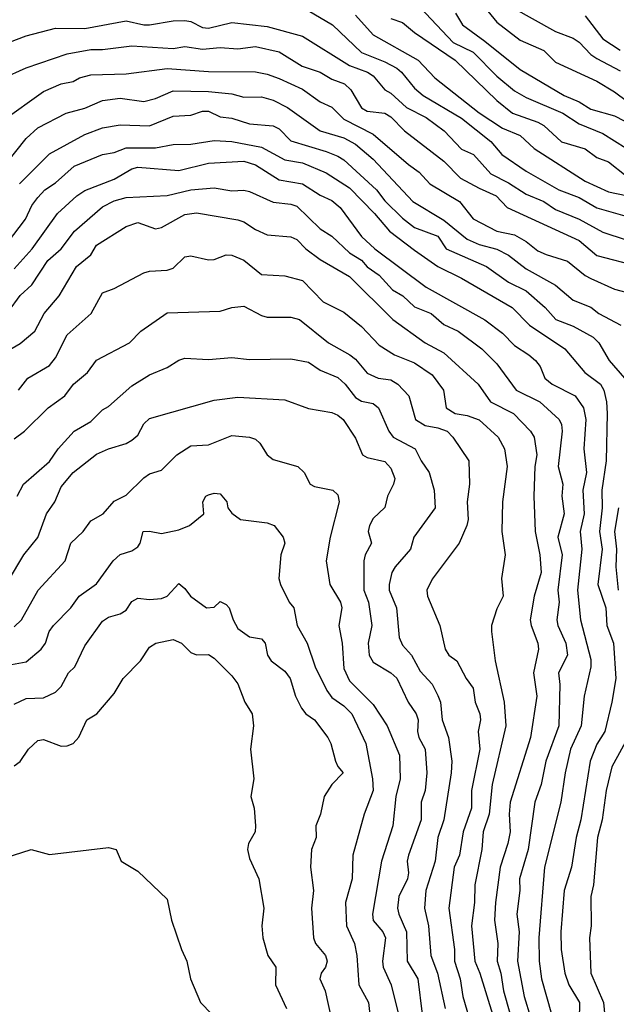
# Model space of a CAD drawing. Header units: metres. Extents: x -51132 to -49532, y -231222 to -229437.
# Tile 286 of 334: x -49898 to -49847, y -230142 to -230058. Entities that reach past the tile are written whole.
import ezdxf

# ---------------------------------------------------------------- set-up
doc = ezdxf.new("R2010")
doc.units = ezdxf.units.M
doc.layers.add('CONTOUR_INDEX', color=1, linetype='Continuous')
doc.layers.add('CONTOUR_INTER', color=3, linetype='Continuous')

msp = doc.modelspace()

# ---------------------------------------------------------------- linework, layer by layer
at = {"layer": 'CONTOUR_INDEX'}
for points, elevation in [([(-49863.58, -230057.276), (-49860.775, -230060.259), (-49859.08, -230061.075), (-49857.08, -230063.112), (-49855.58, -230064.347), (-49854.58, -230064.93), (-49851.461, -230066.259), (-49850.08, -230067.152), (-49848.08, -230067.988), (-49846.08, -230069.215)], 60), ([(-49899.08, -230063.298), (-49897.08, -230062.407), (-49893.58, -230061.212), (-49891.58, -230060.849), (-49890.58, -230060.848), (-49888.08, -230060.524), (-49884.58, -230060.766), (-49883.58, -230060.596), (-49882.08, -230060.809), (-49880.58, -230060.681), (-49879.08, -230060.79), (-49877.58, -230060.59), (-49875.58, -230061.035), (-49873.601, -230062.259), (-49872.08, -230062.763), (-49871.08, -230063.348), (-49870.03, -230063.759), (-49869.479, -230064.259), (-49868.58, -230065.783), (-49868.08, -230066.086), (-49866.58, -230066.248), (-49866.08, -230066.571), (-49864.928, -230067.759), (-49861.58, -230070.318), (-49860.149, -230071.759), (-49858.58, -230072.628), (-49857.117, -230073.259), (-49856.198, -230074.259), (-49850.08, -230077.05), (-49848.58, -230078.324), (-49845.08, -230079.231)], 65), ([(-49898.08, -230079.477), (-49896.57, -230077.759), (-49894.392, -230074.759), (-49892.75, -230073.259), (-49892.08, -230072.807), (-49889.58, -230071.84), (-49888.08, -230070.968), (-49887.58, -230070.838), (-49884.08, -230071.104), (-49881.58, -230070.501), (-49878.58, -230070.331), (-49877.58, -230070.626), (-49875.58, -230071.9), (-49873.58, -230072.239), (-49872.08, -230073.206), (-49871.08, -230073.668), (-49870.397, -230074.259), (-49868.58, -230076.712), (-49867.429, -230077.759), (-49863.08, -230081.009), (-49858.08, -230083.795), (-49856.58, -230084.925), (-49855.58, -230085.975), (-49854.345, -230086.759), (-49853.795, -230087.259), (-49853.386, -230087.759), (-49852.986, -230088.759), (-49852.382, -230089.259), (-49850.422, -230090.259), (-49849.707, -230091.259), (-49849.499, -230092.259), (-49849.678, -230094.759), (-49849.463, -230096.759), (-49849.764, -230098.259), (-49849.651, -230100.259), (-49849.992, -230101.759), (-49849.838, -230103.259), (-49850.226, -230106.759), (-49849.957, -230109.259), (-49849.08, -230112.65), (-49849.073, -230113.259), (-49849.64, -230115.759), (-49849.899, -230118.259), (-49850.801, -230120.259), (-49851.255, -230122.259), (-49851.63, -230124.759), (-49853.015, -230130.259), (-49853.507, -230136.259), (-49853.473, -230138.259), (-49853.265, -230139.759), (-49852.005, -230144.259)], 70), ([(-49897.829, -230098.759), (-49897.293, -230097.759), (-49895.08, -230095.812), (-49894.351, -230094.759), (-49892.984, -230093.259), (-49891.58, -230092.416), (-49890.58, -230091.441), (-49890.08, -230091.145), (-49888.08, -230089.405), (-49886.58, -230088.46), (-49885.08, -230087.838), (-49884.08, -230087.217), (-49883.58, -230087.064), (-49881.58, -230087.177), (-49879.58, -230086.982), (-49878.08, -230087.174), (-49874.58, -230087.114), (-49873.08, -230087.4), (-49872.08, -230088.068), (-49870.58, -230088.706), (-49869.965, -230089.259), (-49869.08, -230090.398), (-49868.58, -230090.714), (-49867.58, -230090.909), (-49867.135, -230091.259), (-49866.248, -230093.259), (-49865.868, -230093.759), (-49864.01, -230094.759), (-49863.508, -230095.759), (-49862.809, -230096.759), (-49862.389, -230098.259), (-49862.322, -230099.759), (-49864.121, -230102.259), (-49864.404, -230103.259), (-49865.716, -230104.759), (-49865.996, -230105.259), (-49866.233, -230106.259), (-49866.209, -230106.759), (-49865.593, -230108.259), (-49865.374, -230110.759), (-49865.08, -230111.419), (-49864.336, -230112.259), (-49863.58, -230113.632), (-49862.58, -230114.727), (-49862.08, -230115.693), (-49861.852, -230116.259), (-49861.723, -230117.759), (-49861.179, -230119.259), (-49860.887, -230121.259), (-49860.961, -230122.259), (-49861.59, -230126.259), (-49862.095, -230127.759), (-49862.327, -230129.759), (-49863.099, -230132.259), (-49863.217, -230133.759), (-49862.874, -230135.259), (-49862.689, -230137.759), (-49862.127, -230139.259), (-49861.471, -230142.259)], 75), ([(-49886.053, -230111.259), (-49884.58, -230110.947), (-49883.876, -230111.259), (-49883.08, -230112.055), (-49882.58, -230112.248), (-49881.58, -230112.211), (-49881.08, -230112.52), (-49879.58, -230114.014), (-49879.08, -230114.694), (-49878.489, -230116.259), (-49877.869, -230117.259), (-49877.741, -230118.259), (-49878.018, -230120.259), (-49877.719, -230122.759), (-49877.971, -230124.259), (-49877.7, -230125.259), (-49877.589, -230126.759), (-49877.618, -230127.259), (-49878.179, -230128.259), (-49878.265, -230128.759), (-49878.08, -230129.539), (-49877.286, -230131.259), (-49876.866, -230133.759), (-49877.042, -230135.259), (-49876.953, -230136.259), (-49876.538, -230137.759), (-49875.856, -230138.759), (-49875.881, -230140.259), (-49874.949, -230142.259)], 80), ([(-49898.08, -230121.668), (-49897.58, -230121.306), (-49896.866, -230120.259), (-49896.08, -230119.519), (-49895.58, -230119.417), (-49894.08, -230120), (-49893.58, -230119.969), (-49893.08, -230119.762), (-49892.58, -230119.236), (-49891.899, -230117.759), (-49891.059, -230117.259), (-49889.58, -230115.538), (-49888.825, -230114.259), (-49887.354, -230112.759), (-49886.58, -230111.592), (-49886.053, -230111.259)], 80)]:
    msp.add_lwpolyline(points, dxfattribs=dict(at, elevation=elevation))
at = {"layer": 'CONTOUR_INTER'}
for points, elevation in [([(-49873.58, -230057.261), (-49871.026, -230058.759), (-49868.58, -230061.104), (-49866.58, -230061.882), (-49865.58, -230062.419), (-49865.173, -230062.759), (-49864.08, -230064.137), (-49863.336, -230064.759), (-49860.08, -230066.677), (-49857.58, -230068.653), (-49856.652, -230069.759), (-49854.58, -230071.182), (-49851.802, -230072.759), (-49850.08, -230073.413), (-49848.58, -230074.285), (-49845.21, -230075.259)], 63), ([(-49858.08, -230057.273), (-49857.08, -230058.515), (-49855.08, -230060.054), (-49853.08, -230060.924), (-49852.08, -230061.924), (-49848.58, -230063.544), (-49847.08, -230064.434), (-49845.974, -230065.259)], 58), ([(-49855.809, -230057.259), (-49852.08, -230059.319), (-49850.58, -230059.891), (-49850.08, -230060.207), (-49849.081, -230061.259), (-49848.58, -230061.61), (-49846.58, -230062.664)], 57), ([(-49899.08, -230060.45), (-49897.08, -230059.691), (-49894.58, -230059.023), (-49892.08, -230059.065), (-49888.58, -230058.415), (-49887.08, -230058.749), (-49886.58, -230058.749), (-49884.58, -230058.396), (-49883.58, -230058.37), (-49883.08, -230058.469), (-49882.08, -230058.973), (-49881.58, -230059.042), (-49879.58, -230058.55), (-49876.58, -230058.88), (-49873.58, -230059.709), (-49869.58, -230062.215), (-49868.066, -230062.759), (-49867.58, -230063.089), (-49866.58, -230064.257), (-49866.08, -230064.543), (-49864.762, -230065.759), (-49863.08, -230066.624), (-49861.549, -230067.759), (-49860.08, -230069.302), (-49859.058, -230069.759), (-49857.58, -230071.402), (-49856.08, -230072.169), (-49854.58, -230073.129), (-49853.08, -230073.761), (-49852.08, -230074.434), (-49850.08, -230075.253), (-49848.08, -230076.358), (-49846.08, -230077.005)], 64), ([(-49869.08, -230057.921), (-49867.58, -230059.603), (-49863.764, -230061.759), (-49862.335, -230063.259), (-49858.58, -230066.221), (-49856.58, -230067.519), (-49855.08, -230068.155), (-49853.9, -230069.259), (-49849.58, -230072.026), (-49847.58, -230072.917), (-49844.58, -230073.545)], 62), ([(-49866.08, -230058.224), (-49865.08, -230058.553), (-49864.08, -230059.411), (-49860.618, -230061.759), (-49857.08, -230065.163), (-49855.752, -230066.259), (-49853.58, -230067.004), (-49853.08, -230067.301), (-49851.58, -230068.675), (-49849.58, -230069.286), (-49848.58, -230070.003), (-49847.58, -230070.389), (-49846.08, -230071.573)], 61), ([(-49860.596, -230057.759), (-49859.999, -230058.759), (-49858.08, -230060.121), (-49855.08, -230062.538), (-49851.35, -230064.759), (-49850.08, -230065.3), (-49849.08, -230065.91), (-49847.08, -230066.483), (-49843.08, -230068.536)], 59), ([(-49849.58, -230057.978), (-49848.08, -230059.929), (-49846.58, -230060.893)], 56), ([(-49899.08, -230066.897), (-49895.58, -230064.403), (-49894.08, -230063.753), (-49893.08, -230063.552), (-49892.535, -230063.259), (-49891.58, -230062.983), (-49888.58, -230062.918), (-49885.08, -230062.466), (-49881.58, -230062.707), (-49877.58, -230062.726), (-49876.58, -230062.926), (-49875.58, -230063.302), (-49873.58, -230064.208), (-49872.08, -230065.297), (-49871.08, -230065.74), (-49870.085, -230066.759), (-49867.58, -230068.022), (-49864.58, -230070.62), (-49863.672, -230071.259), (-49862.762, -230072.259), (-49860.252, -230073.759), (-49859.08, -230075.222), (-49857.08, -230076.257), (-49855.58, -230076.57), (-49854.58, -230077.137), (-49853.58, -230077.936), (-49852.89, -230078.259), (-49851.08, -230078.807), (-49849.58, -230080.022), (-49849.08, -230080.285), (-49847.08, -230081.19), (-49845.58, -230081.578)], 66), ([(-49898.94, -230070.759), (-49897.08, -230068.401), (-49896.08, -230067.497), (-49893.668, -230066.259), (-49892.08, -230065.834), (-49890.58, -230065.185), (-49889.08, -230064.983), (-49887.08, -230065.253), (-49886.08, -230064.999), (-49884.58, -230064.34), (-49881.58, -230064.407), (-49879.58, -230064.62), (-49878.58, -230064.894), (-49877.08, -230064.867), (-49876.08, -230065.142), (-49874.86, -230065.759), (-49872.08, -230067.747), (-49870.08, -230068.349), (-49869.08, -230068.886), (-49867.58, -230070.159), (-49864.199, -230073.759), (-49861.58, -230075.323), (-49859.58, -230076.943), (-49858.58, -230077.388), (-49857.08, -230077.804), (-49856.08, -230078.303), (-49854.58, -230079.464), (-49852.08, -230080.856), (-49850.58, -230082.12), (-49849.08, -230082.73), (-49848.409, -230083.259), (-49846.547, -230084.259)], 67), ([(-49897.631, -230072.259), (-49895.08, -230069.709), (-49892.08, -230068.055), (-49890.58, -230067.498), (-49889.08, -230067.246), (-49886.58, -230067.33), (-49884.58, -230066.517), (-49883.08, -230066.416), (-49882.08, -230066.077), (-49881.58, -230066.092), (-49880.58, -230066.556), (-49879.58, -230066.666), (-49878.08, -230067.152), (-49876.08, -230067.316), (-49875.58, -230067.565), (-49874.58, -230068.587), (-49871.58, -230069.51), (-49870.58, -230069.889), (-49870.08, -230070.219), (-49867.284, -230072.759), (-49866.58, -230073.689), (-49865.08, -230075.153), (-49864.08, -230075.945), (-49862.08, -230076.683), (-49861.382, -230077.759), (-49857.945, -230079.259), (-49856.08, -230080.598), (-49854.58, -230081.345), (-49852.98, -230082.759), (-49852.06, -230083.759), (-49850.58, -230084.344), (-49848.898, -230085.259), (-49848.404, -230085.759), (-49847.516, -230087.259), (-49846.229, -230088.759)], 68), ([(-49898.665, -230077.259), (-49897.134, -230075.259), (-49896.58, -230074.093), (-49896.08, -230073.399), (-49895.466, -230072.759), (-49894.58, -230072.173), (-49892.979, -230070.759), (-49890.58, -230069.756), (-49889.58, -230069.58), (-49888.58, -230069.2), (-49886.08, -230069.196), (-49884.58, -230068.913), (-49883.08, -230068.874), (-49881.08, -230068.58), (-49879.58, -230068.645), (-49877.08, -230069.144), (-49875.08, -230070.211), (-49873.58, -230070.454), (-49871.58, -230071.302), (-49869.58, -230072.59), (-49867.468, -230074.759), (-49866.193, -230076.259), (-49864.08, -230077.888), (-49862.08, -230079.264), (-49860.062, -230080.259), (-49855.759, -230082.759), (-49854.304, -230084.259), (-49851.295, -230086.259), (-49849.594, -230088.259), (-49848.255, -230089.259), (-49847.99, -230089.759), (-49847.762, -230090.759), (-49847.708, -230091.759), (-49847.794, -230095.759), (-49848.162, -230098.259), (-49848.118, -230099.759), (-49848.347, -230101.759), (-49848.132, -230103.259), (-49848.499, -230106.259), (-49847.818, -230108.259), (-49847.738, -230109.759), (-49847.168, -230111.259), (-49846.97, -230114.259), (-49847.302, -230116.259), (-49847.904, -230118.759), (-49848.58, -230119.837), (-49849.14, -230121.259), (-49849.931, -230126.259), (-49850.334, -230127.759), (-49850.724, -230130.259), (-49851.361, -230132.259), (-49851.648, -230135.759), (-49851.606, -230137.259), (-49851.305, -230139.259), (-49850.948, -230140.259), (-49850.051, -230141.759), (-49850.088, -230143.259)], 69), ([(-49900.58, -230085.815), (-49897.58, -230081.741), (-49896.58, -230080.825), (-49895.224, -230078.759), (-49894.08, -230077.768), (-49892.969, -230076.259), (-49890.58, -230074.196), (-49889.58, -230073.693), (-49888.58, -230073.413), (-49885.08, -230073.23), (-49883.08, -230072.746), (-49881.08, -230072.577), (-49879.58, -230072.833), (-49878.58, -230072.78), (-49878.08, -230072.892), (-49876.08, -230073.811), (-49874.58, -230073.976), (-49874.08, -230074.143), (-49872.08, -230076.082), (-49871.08, -230076.701), (-49869.58, -230078.111), (-49868.58, -230078.737), (-49868.08, -230079.283), (-49867.08, -230080.014), (-49865.952, -230081.259), (-49865.068, -230081.759), (-49864.08, -230082.699), (-49862.661, -230083.259), (-49861.58, -230084.196), (-49860.353, -230084.759), (-49858.353, -230086.259), (-49857.08, -230087.522), (-49855.424, -230089.759), (-49853.42, -230090.759), (-49851.78, -230092.259), (-49851.58, -230092.675), (-49851.517, -230093.259), (-49851.867, -230096.259), (-49851.477, -230097.759), (-49851.555, -230098.759), (-49851.363, -230100.259), (-49851.893, -230102.259), (-49851.513, -230103.759), (-49851.883, -230106.759), (-49851.763, -230107.759), (-49851.98, -230109.259), (-49851.891, -230109.759), (-49851.212, -230111.259), (-49851.08, -230112.259), (-49851.838, -230113.759), (-49851.712, -230114.759), (-49851.807, -230118.259), (-49852.906, -230121.259), (-49853.32, -230123.259), (-49853.842, -230124.759), (-49854.412, -230128.759), (-49855.16, -230131.259), (-49855.125, -230132.259), (-49855.378, -230134.259), (-49855.185, -230135.759), (-49855.309, -230138.259), (-49854.741, -230141.259), (-49853.668, -230144.759)], 71), ([(-49899.08, -230086.673), (-49897.58, -230085.816), (-49896.323, -230084.759), (-49895.528, -230083.259), (-49894.251, -230081.759), (-49892.776, -230079.259), (-49891.58, -230078.291), (-49891.08, -230077.446), (-49888.58, -230075.86), (-49887.58, -230075.525), (-49886.08, -230076.078), (-49885.58, -230075.969), (-49883.58, -230074.858), (-49882.58, -230074.701), (-49879.08, -230075.319), (-49878.58, -230075.472), (-49877.58, -230076.139), (-49876.58, -230076.582), (-49874.58, -230076.736), (-49874.08, -230076.979), (-49873.298, -230077.759), (-49872.08, -230078.684), (-49869.58, -230080.119), (-49865.896, -230083.759), (-49863.153, -230085.759), (-49861.58, -230086.601), (-49858.654, -230089.259), (-49857.616, -230090.759), (-49855.67, -230091.759), (-49854.226, -230093.259), (-49853.897, -230093.759), (-49853.681, -230095.259), (-49853.842, -230096.259), (-49853.932, -230098.759), (-49853.818, -230101.759), (-49853.432, -230103.759), (-49853.293, -230105.259), (-49853.898, -230107.259), (-49854.227, -230109.259), (-49854.156, -230109.759), (-49853.597, -230111.259), (-49853.546, -230111.759), (-49853.949, -230113.759), (-49853.672, -230115.759), (-49854.206, -230119.259), (-49855.944, -230124.759), (-49856.027, -230125.759), (-49855.943, -230127.259), (-49856.139, -230128.259), (-49856.794, -230130.259), (-49857.178, -230133.259), (-49857.271, -230134.759), (-49856.979, -230136.759), (-49857.051, -230138.259), (-49856.739, -230139.259), (-49856.518, -230140.759), (-49855.38, -230144.759)], 72), ([(-49897.706, -230089.759), (-49896.919, -230088.759), (-49895.08, -230087.675), (-49894.58, -230087.009), (-49893.58, -230085.081), (-49891.542, -230083.259), (-49890.58, -230081.505), (-49889.58, -230081.144), (-49887.08, -230079.799), (-49886.58, -230079.666), (-49885.08, -230079.59), (-49884.58, -230079.405), (-49883.58, -230078.438), (-49883.08, -230078.359), (-49881.58, -230078.699), (-49881.08, -230078.665), (-49880.08, -230078.289), (-49879.58, -230078.294), (-49878.58, -230078.737), (-49877.08, -230079.951), (-49875.08, -230080.054), (-49873.58, -230080.458), (-49871.833, -230082.259), (-49870.08, -230083.155), (-49868.58, -230084.357), (-49867.08, -230085.939), (-49865.757, -230086.759), (-49864.08, -230087.439), (-49862.58, -230088.476), (-49861.611, -230089.759), (-49861.374, -230091.259), (-49860.609, -230091.759), (-49859.58, -230091.908), (-49858.58, -230092.287), (-49856.973, -230093.759), (-49856.42, -230094.759), (-49856.187, -230096.259), (-49856.584, -230099.259), (-49856.643, -230101.759), (-49856.369, -230103.759), (-49856.672, -230105.759), (-49856.526, -230107.259), (-49857.08, -230108.337), (-49857.526, -230109.759), (-49857.53, -230110.259), (-49857.222, -230112.759), (-49856.447, -230116.259), (-49856.3, -230118.259), (-49857.478, -230123.259), (-49857.738, -230125.759), (-49858.226, -230127.259), (-49858.344, -230128.759), (-49858.935, -230131.759), (-49858.957, -230133.259), (-49859.223, -230135.259), (-49858.952, -230138.259), (-49858.52, -230139.259), (-49857.448, -230142.759)], 73), ([(-49898.08, -230093.892), (-49897.207, -230093.259), (-49895.209, -230091.259), (-49893.781, -230090.259), (-49893.054, -230089.259), (-49891.867, -230088.259), (-49891.08, -230087.222), (-49888.282, -230085.759), (-49887.331, -230084.759), (-49885.08, -230083.213), (-49880.58, -230083.051), (-49879.58, -230082.74), (-49878.58, -230082.639), (-49877.08, -230083.425), (-49876.58, -230083.569), (-49874.58, -230083.578), (-49873.848, -230083.759), (-49871.381, -230085.759), (-49869.56, -230086.759), (-49869.08, -230087.141), (-49868.08, -230088.314), (-49867.168, -230088.759), (-49866.08, -230088.891), (-49865.486, -230089.259), (-49864.543, -230090.259), (-49863.993, -230092.259), (-49863.157, -230092.759), (-49862.08, -230092.96), (-49861.285, -230093.259), (-49860.808, -230093.759), (-49859.444, -230095.759), (-49859.409, -230097.759), (-49859.594, -230099.259), (-49859.521, -230100.759), (-49859.626, -230101.259), (-49860.281, -230102.759), (-49862.58, -230105.819), (-49863.023, -230106.759), (-49862.966, -230107.259), (-49861.914, -230109.759), (-49861.45, -230111.759), (-49861.164, -230112.259), (-49860.482, -230112.759), (-49859.668, -230114.259), (-49859.08, -230115.074), (-49858.905, -230116.259), (-49858.526, -230117.259), (-49858.47, -230117.759), (-49858.673, -230118.759), (-49858.529, -230120.259), (-49859.213, -230123.759), (-49859.215, -230125.259), (-49859.925, -230127.259), (-49860.253, -230129.259), (-49860.689, -230130.259), (-49861.143, -230133.759), (-49860.666, -230137.259), (-49860.665, -230138.259), (-49860.184, -230139.759), (-49859.961, -230141.259), (-49859.231, -230143.759)], 74), ([(-49898.58, -230105.917), (-49897.251, -230103.759), (-49896.08, -230102.27), (-49895.35, -230100.259), (-49894.625, -230099.259), (-49894.08, -230097.972), (-49893.067, -230096.759), (-49891.08, -230095.203), (-49890.08, -230094.758), (-49888.58, -230094.311), (-49888.08, -230094.017), (-49887.58, -230093.581), (-49887.08, -230092.638), (-49886.58, -230092.179), (-49881.08, -230090.613), (-49879.08, -230090.362), (-49875.08, -230090.599), (-49873.08, -230091.329), (-49871.08, -230091.655), (-49870.58, -230091.879), (-49870.142, -230092.259), (-49869.08, -230093.854), (-49868.482, -230095.259), (-49868.08, -230095.484), (-49866.58, -230095.828), (-49866.08, -230096.384), (-49865.749, -230097.259), (-49865.841, -230097.759), (-49866.364, -230098.759), (-49866.58, -230099.74), (-49867.58, -230100.666), (-49867.9, -230101.259), (-49868.014, -230101.759), (-49867.717, -230102.759), (-49868.271, -230103.759), (-49868.376, -230104.259), (-49868.387, -230106.759), (-49867.978, -230107.759), (-49867.696, -230109.759), (-49868.009, -230111.259), (-49867.914, -230112.259), (-49867.58, -230112.852), (-49866.077, -230113.759), (-49865.58, -230114.211), (-49864.597, -230116.259), (-49863.922, -230117.259), (-49863.77, -230117.759), (-49863.819, -230118.759), (-49863.712, -230119.259), (-49863.176, -230120.259), (-49863.011, -230122.259), (-49863.166, -230123.759), (-49863.502, -230124.759), (-49863.506, -230126.259), (-49864.568, -230129.259), (-49864.689, -230129.759), (-49864.572, -230130.759), (-49864.663, -230131.259), (-49865.388, -230132.759), (-49865.509, -230133.759), (-49865.413, -230134.259), (-49864.753, -230135.759), (-49864.69, -230138.259), (-49863.788, -230139.759), (-49863.413, -230142.759)], 76), ([(-49898.08, -230109.867), (-49897.459, -230109.259), (-49896.038, -230106.759), (-49893.757, -230104.259), (-49893.272, -230102.759), (-49892.234, -230101.759), (-49891.58, -230100.871), (-49890.534, -230100.259), (-49889.58, -230099.197), (-49888.58, -230098.695), (-49887.08, -230097.207), (-49886.58, -230096.871), (-49885.58, -230096.549), (-49884.273, -230095.259), (-49883.08, -230094.498), (-49881.58, -230094.408), (-49879.58, -230093.623), (-49878.08, -230093.746), (-49877.58, -230093.94), (-49877.224, -230094.259), (-49876.58, -230095.247), (-49876.08, -230095.646), (-49873.98, -230096.259), (-49873.439, -230096.759), (-49872.946, -230097.759), (-49872.58, -230097.961), (-49871.011, -230098.259), (-49870.58, -230098.657), (-49870.482, -230099.259), (-49871.222, -230102.259), (-49871.569, -230104.259), (-49871.264, -230106.259), (-49870.344, -230107.759), (-49870.257, -230108.259), (-49870.506, -230109.759), (-49870.214, -230111.259), (-49870.08, -230113.401), (-49869.58, -230114.435), (-49867.58, -230116.46), (-49866.396, -230118.259), (-49865.348, -230120.759), (-49865.298, -230122.759), (-49865.65, -230124.259), (-49865.919, -230126.759), (-49866.876, -230129.759), (-49867.647, -230134.259), (-49867.58, -230134.788), (-49866.77, -230135.759), (-49866.541, -230136.259), (-49866.786, -230138.259), (-49866.744, -230138.759), (-49866.046, -230140.259), (-49865.069, -230144.259)], 77), ([(-49899.58, -230113.298), (-49897.08, -230112.836), (-49895.792, -230111.759), (-49895.434, -230111.259), (-49895.1, -230110.259), (-49894.751, -230109.759), (-49893.259, -230108.259), (-49892.555, -230107.259), (-49891.08, -230106.218), (-49889.667, -230104.259), (-49889.08, -230103.72), (-49888.08, -230103.398), (-49887.58, -230103.063), (-49887.37, -230102.759), (-49887.112, -230101.759), (-49886.58, -230101.727), (-49885.58, -230101.932), (-49884.08, -230101.627), (-49883.179, -230101.259), (-49881.956, -230100.259), (-49882.059, -230099.259), (-49881.804, -230098.759), (-49881.58, -230098.653), (-49881.08, -230098.517), (-49880.58, -230098.583), (-49880.025, -230099.259), (-49879.928, -230099.759), (-49879.58, -230100.216), (-49878.853, -230100.759), (-49876.58, -230101.026), (-49875.989, -230101.259), (-49875.217, -230102.259), (-49875.09, -230102.759), (-49875.44, -230103.759), (-49875.584, -230105.759), (-49875.461, -230106.259), (-49874.723, -230107.759), (-49874.309, -230108.259), (-49874.037, -230109.759), (-49873.202, -230111.259), (-49872.501, -230113.259), (-49871.518, -230115.259), (-49871.08, -230115.86), (-49870.08, -230116.559), (-49869.404, -230117.259), (-49868.197, -230119.759), (-49867.639, -230122.759), (-49867.585, -230123.759), (-49868.338, -230125.759), (-49869.323, -230129.259), (-49869.376, -230131.259), (-49869.941, -230133.259), (-49869.84, -230135.259), (-49869.172, -230136.759), (-49868.974, -230137.759), (-49868.81, -230140.259), (-49867.979, -230141.759), (-49867.765, -230143.759)], 78), ([(-49846.731, -230099.759), (-49847.072, -230101.759), (-49846.919, -230103.259), (-49846.975, -230104.759), (-49846.755, -230106.759)], 68), ([(-49898.08, -230116.431), (-49897.08, -230115.94), (-49895.58, -230115.886), (-49894.58, -230115.415), (-49894.08, -230114.943), (-49893.467, -230113.759), (-49892.932, -230113.259), (-49892.08, -230111.489), (-49890.58, -230109.387), (-49890.08, -230109.049), (-49889.069, -230108.759), (-49888.58, -230108.441), (-49888.08, -230107.724), (-49887.58, -230107.44), (-49886.58, -230107.538), (-49885.58, -230107.45), (-49885.08, -230107.246), (-49884.08, -230106.174), (-49883.58, -230106.595), (-49883.116, -230107.259), (-49881.733, -230108.259), (-49881.08, -230108.194), (-49880.58, -230107.707), (-49880.08, -230107.954), (-49879.815, -230108.259), (-49879.49, -230109.259), (-49879.08, -230110.012), (-49878.08, -230110.708), (-49877.08, -230110.895), (-49876.746, -230111.259), (-49876.552, -230112.259), (-49876.251, -230112.759), (-49875.08, -230113.64), (-49874.637, -230114.259), (-49874.192, -230115.759), (-49873.684, -230116.759), (-49873.295, -230117.259), (-49872.559, -230117.759), (-49871.426, -230119.259), (-49871.18, -230119.759), (-49870.782, -230121.259), (-49870.58, -230121.714), (-49870.126, -230122.259), (-49871.08, -230123.246), (-49871.749, -230124.259), (-49872.062, -230125.759), (-49872.447, -230126.759), (-49872.426, -230127.759), (-49872.833, -230128.759), (-49872.915, -230130.259), (-49872.657, -230132.259), (-49872.825, -230133.759), (-49872.65, -230136.259), (-49872.48, -230136.759), (-49871.639, -230137.759), (-49871.477, -230138.259), (-49871.619, -230138.759), (-49871.991, -230139.259), (-49872.11, -230139.759), (-49871.673, -230140.759), (-49870.883, -230144.259)], 79), ([(-49845.65, -230118.759), (-49847.314, -230121.759), (-49847.791, -230123.759), (-49848.118, -230126.259), (-49848.526, -230127.759), (-49848.873, -230131.759), (-49849.091, -230132.759), (-49849.053, -230135.259), (-49849.194, -230136.259), (-49849.077, -230139.259), (-49848.006, -230141.759), (-49847.876, -230143.259)], 68), ([(-49896.655, -230128.759), (-49895.08, -230129.19), (-49890.08, -230128.603), (-49889.417, -230128.759), (-49888.994, -230129.759), (-49887.58, -230130.619), (-49885.08, -230132.993), (-49884.72, -230134.759), (-49883.879, -230137.259), (-49883.422, -230138.259), (-49883.107, -230139.759), (-49882.241, -230141.759), (-49881.299, -230142.759)], 81), ([(-49900.371, -230142.259), (-49900.311, -230139.759), (-49900.424, -230138.759), (-49900.844, -230137.759), (-49901.812, -230136.259), (-49902.102, -230135.259), (-49901.58, -230134.268), (-49900.172, -230132.759), (-49899.961, -230132.259), (-49899.893, -230131.759), (-49900.034, -230131.259), (-49900.672, -230130.259), (-49900.58, -230129.832), (-49899.58, -230129.694), (-49896.655, -230128.759)], 81)]:
    msp.add_lwpolyline(points, dxfattribs=dict(at, elevation=elevation))

doc.saveas('drawing.dxf')
